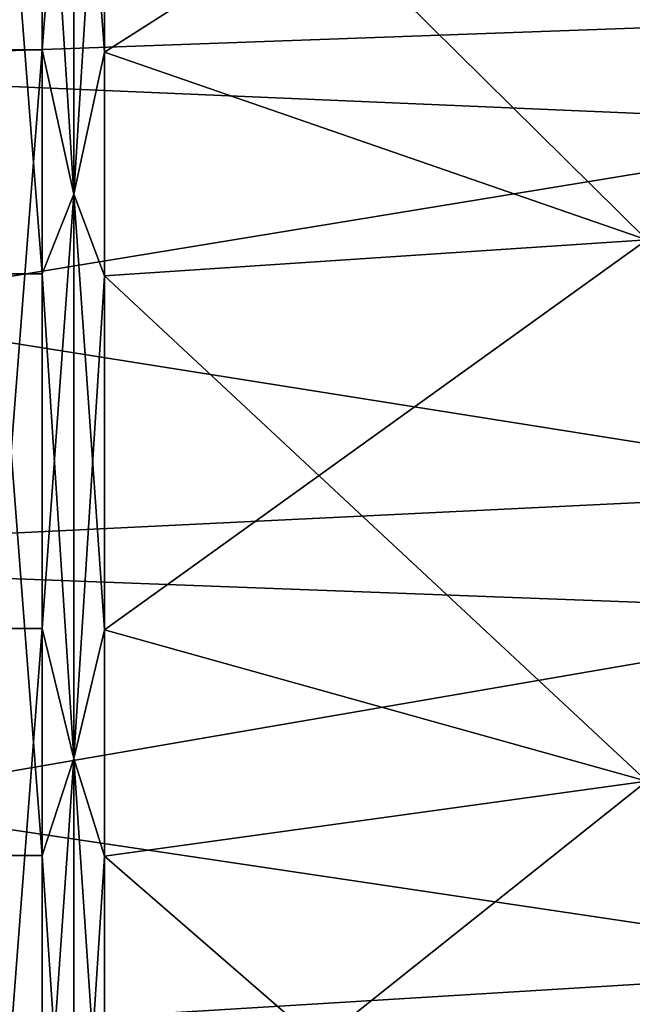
# Model space of a CAD drawing. Header units: metres. Extents: x -22 to 72, y -222 to 22.
# Tile 332 of 410: x 51 to 53, y 1 to 4. Entities that reach past the tile are written whole.
import ezdxf

# ---------------------------------------------------------------- set-up
doc = ezdxf.new("R2010")
doc.units = ezdxf.units.M
doc.layers.add('solid_509499_SW0002_01', color=7, linetype='CONTINUOUS')

msp = doc.modelspace()

# ---------------------------------------------------------------- linework, layer by layer
at = {"layer": 'solid_509499_SW0002_01'}
for points in [[(51.139996, 5.727101, 87.423256), (51, 5.727101, 87.423256), (51, 3.962958, 87.858437)], [(51.139996, 3.962958, 87.858437), (51.139996, 5.727101, 87.423256), (51, 3.962958, 87.858437)], [(51.238167, 5.238567, 87.550598), (51.139996, 5.727101, 87.423256), (51.139996, 3.962958, 87.858437)], [(51.238167, 5.238567, 87.550598), (51.332516, 3.955414, 87.820633), (51.332516, 5.716198, 87.386276)], [(53.015186, 5.027309, 86.762177), (51.332516, 5.716198, 87.386276), (51.332516, 3.955414, 87.820633)], [(46.391273, 4.048977, 84.130486), (46.391273, 5.563943, 83.672562), (53.890381, 5.206483, 83.657028)], [(46.391273, 5.314582, 52.241131), (46.391273, 3.792542, 51.807304), (53.890381, 4.063499, 52.00819)], [(51.238167, 3.514686, 87.93277), (51.238167, 5.238567, 87.550598), (51.139996, 3.962958, 87.858437)], [(51.238167, 5.238567, 48.449402), (51.238167, 3.514686, 48.067226), (51.139996, 5.04575, 48.388706)], [(51.238167, 3.514686, 87.93277), (51.332516, 3.955414, 87.820633), (51.238167, 5.238567, 87.550598)], [(51.238167, 5.238567, 48.449402), (51.332516, 5.036144, 48.426041), (51.238167, 3.514686, 48.067226)], [(46.391273, 4.048977, 84.130486), (53.890381, 5.206483, 83.657028), (53.890381, 3.726866, 84.073593)], [(51.139996, 3.267495, 48.015358), (51, 3.267495, 48.015358), (51, 5.04575, 48.388706)], [(51.139996, 5.04575, 48.388706), (51.139996, 3.267495, 48.015358), (51, 5.04575, 48.388706)], [(51.238167, 3.514686, 48.067226), (51.139996, 3.267495, 48.015358), (51.139996, 5.04575, 48.388706)], [(51.238167, 3.514686, 48.067226), (51.332516, 5.036144, 48.426041), (51.332516, 3.261274, 48.053402)], [(51.332516, 5.036144, 48.426041), (53.015186, 5.027309, 49.237827), (53.015186, 3.372948, 48.871063)], [(51.332516, 3.261274, 48.053402), (51.332516, 5.036144, 48.426041), (53.015186, 3.372948, 48.871063)], [(53.015186, 3.372948, 87.128937), (53.015186, 5.027309, 86.762177), (51.332516, 3.955414, 87.820633)], [(46.391273, 3.792542, 51.807304), (53.890381, 2.601627, 51.706394), (53.890381, 4.063499, 52.00819)], [(46.391273, 2.497343, 84.442322), (46.391273, 4.048977, 84.130486), (53.890381, 3.726866, 84.073593)], [(51.139996, 3.962958, 87.858437), (51, 3.962958, 87.858437), (51, 2.166908, 88.133728)], [(51.139996, 2.166908, 88.133728), (51.139996, 3.962958, 87.858437), (51, 2.166908, 88.133728)], [(51.238167, 3.514686, 87.93277), (51.139996, 3.962958, 87.858437), (51.139996, 2.166908, 88.133728)], [(51.238167, 3.514686, 87.93277), (51.332516, 2.162783, 88.095398), (51.332516, 3.955414, 87.820633)], [(53.015186, 3.372948, 87.128937), (51.332516, 3.955414, 87.820633), (51.332516, 2.162783, 88.095398)], [(46.391273, 3.792542, 51.807304), (46.391273, 2.236155, 51.520123), (53.890381, 2.601627, 51.706394)], [(46.391273, 2.497343, 84.442322), (53.890381, 3.726866, 84.073593), (53.890381, 2.214808, 84.350677)], [(51.238167, 1.764055, 88.163246), (51.238167, 3.514686, 87.93277), (51.139996, 2.166908, 88.133728)], [(51.238167, 3.514686, 48.067226), (51.238167, 1.764055, 47.836754), (51.139996, 3.267495, 48.015358)], [(51.238167, 1.764055, 88.163246), (51.332516, 2.162783, 88.095398), (51.238167, 3.514686, 87.93277)], [(51.238167, 3.514686, 48.067226), (51.332516, 3.261274, 48.053402), (51.238167, 1.764055, 47.836754)], [(53.015186, 1.692916, 87.350121), (53.015186, 3.372948, 87.128937), (51.332516, 2.162783, 88.095398)], [(51.332516, 3.261274, 48.053402), (53.015186, 3.372948, 48.871063), (53.015186, 1.692916, 48.649883)], [(51.139996, 1.462931, 47.802914), (51, 1.462931, 47.802914), (51, 3.267495, 48.015358)], [(51.139996, 3.267495, 48.015358), (51.139996, 1.462931, 47.802914), (51, 3.267495, 48.015358)], [(51.238167, 1.764055, 47.836754), (51.139996, 1.462931, 47.802914), (51.139996, 3.267495, 48.015358)], [(51.238167, 1.764055, 47.836754), (51.332516, 3.261274, 48.053402), (51.332516, 1.460146, 47.841362)], [(51.332516, 1.460146, 47.841362), (51.332516, 3.261274, 48.053402), (53.015186, 1.692916, 48.649883)], [(46.391273, 2.236155, 51.520123), (53.890381, 1.118463, 51.537952), (53.890381, 2.601627, 51.706394)], [(46.391273, 0.923092, 84.605263), (46.391273, 2.497343, 84.442322), (53.890381, 2.214808, 84.350677)], [(46.391273, 2.236155, 51.520123), (46.391273, 0.659518, 51.382183), (53.890381, 1.118463, 51.537952)], [(46.391273, 0.923092, 84.605263), (53.890381, 2.214808, 84.350677), (53.890381, 0.683952, 84.485817)], [(51.139996, 2.166908, 88.133728), (51, 2.166908, 88.133728), (51, 0.353411, 88.246918)], [(51.139996, 0.353411, 88.246918), (51.139996, 2.166908, 88.133728), (51, 0.353411, 88.246918)], [(51.238167, 1.764055, 88.163246), (51.139996, 2.166908, 88.133728), (51.139996, 0.353411, 88.246918)], [(51.238167, 1.764055, 88.163246), (51.332516, 0.352738, 88.208374), (51.332516, 2.162783, 88.095398)], [(53.015186, 1.692916, 87.350121), (51.332516, 2.162783, 88.095398), (51.332516, 0.352738, 88.208374)], [(51.238167, 0, 88.240265), (51.238167, 1.764055, 88.163246), (51.139996, 0.353411, 88.246918)], [(51.238167, 1.764055, 47.836754), (51.238167, 0, 47.759731), (51.139996, 1.462931, 47.802914)], [(51.238167, 0, 88.240265), (51.332516, 0.352738, 88.208374), (51.238167, 1.764055, 88.163246)], [(51.238167, 1.764055, 47.836754), (51.332516, 1.460146, 47.841362), (51.238167, 0, 47.759731)], [(53.015186, 0, 87.424034), (53.015186, 1.692916, 87.350121), (51.332516, 0.352738, 88.208374)], [(51.332516, 1.460146, 47.841362), (53.015186, 1.692916, 48.649883), (53.015186, 0, 48.57597)], [(51.139996, -0.353411, 47.753082), (51, -0.353411, 47.753082), (51, 1.462931, 47.802914)], [(51.139996, 1.462931, 47.802914), (51.139996, -0.353411, 47.753082), (51, 1.462931, 47.802914)], [(51.238167, 0, 47.759731), (51.139996, -0.353411, 47.753082), (51.139996, 1.462931, 47.802914)], [(51.238167, 0, 47.759731), (51.332516, 1.460146, 47.841362), (51.332516, -0.352738, 47.79163)], [(51.332516, -0.352738, 47.79163), (51.332516, 1.460146, 47.841362), (53.015186, 0, 48.57597)], [(46.391273, 0.659518, 51.382183), (53.890381, -0.374242, 51.504246), (53.890381, 1.118463, 51.537952)]]:
    msp.add_3dface(points, dxfattribs=at)

doc.saveas('drawing.dxf')
